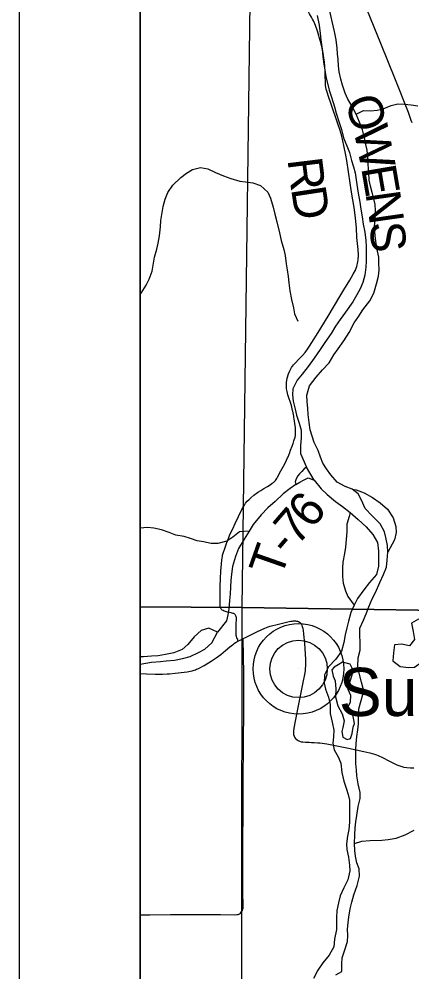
# Model space of a CAD drawing. Extents: x 0 to 680, y 0 to 440.
# Drawn here: x 341.54 to 352.89, y 372.98 to 400.53 of the extents above; entities that cross this region are included whole.
import ezdxf

# ---------------------------------------------------------------- set-up
doc = ezdxf.new("R2010")
doc.units = 0
for name, color, linetype in [('GM_X_Adjacent_County', 7, 'Continuous'), ('GM_X_County', 7, 'Continuous'), ('GM_X_County_Road', 7, 'Continuous'), ('GM_X_Major_River', 7, 'Continuous'), ('GM_X_Minor_Lake', 7, 'Continuous'), ('GM_X_Minor_River', 7, 'Continuous'), ('GM_X_Section', 7, 'Continuous'), ('GM_X_State_Route', 7, 'Continuous'), ('GM_X_Township', 7, 'Continuous'), ('GM_X_Township_Road', 7, 'Continuous'), ('GM_X_Township_Road_Text', 7, 'Continuous'), ('GM_X_Unincorporated', 7, 'Continuous'), ('GM_X_Unincorporated_Location', 7, 'Continuous'), ('GM_X_Unincorporated_Text', 7, 'Continuous'), ('SH_Data', 7, 'Continuous'), ('SH_Text', 7, 'Continuous')]:
    doc.layers.add(name, color=color, linetype=linetype)

msp = doc.modelspace()

# ---------------------------------------------------------------- linework, layer by layer
at = {"layer": 'GM_X_Adjacent_County'}
msp.add_lwpolyline([(583.052, 415.359), (345.039, 415.359), (345.039, 188.757)], dxfattribs=at)
at = {"layer": 'GM_X_County'}
msp.add_lwpolyline([(583.052, 415.359), (345.039, 415.359), (345.039, 188.757)], dxfattribs=at)
at = {"layer": 'GM_X_County_Road'}
for points in [[(348.018, 382.616), (348.061, 382.636), (348.276, 382.743), (348.434, 382.817), (348.64, 382.915), (348.689, 382.935), (348.743, 382.956), (348.8, 382.973), (349.041, 383.033), (349.305, 383.103), (349.343, 383.11), (349.39, 383.119), (349.434, 383.125), (349.459, 383.127), (349.485, 383.128), (349.509, 383.128), (349.532, 383.128), (349.557, 383.125), (349.584, 383.12), (349.603, 383.114), (349.62, 383.107), (349.645, 383.094), (349.657, 383.085), (349.669, 383.076), (349.68, 383.063), (349.694, 383.046), (349.702, 383.031), (349.709, 383.014), (349.715, 382.999), (349.722, 382.98), (349.726, 382.961), (349.731, 382.943), (349.74, 382.898), (349.746, 382.858), (349.763, 382.74), (349.784, 382.479), (349.814, 382.021), (349.815, 381.953), (349.816, 381.879), (349.813, 381.815), (349.81, 381.749), (349.804, 381.693), (349.796, 381.631), (349.732, 381.299), (349.577, 380.526), (349.515, 380.226), (349.478, 380.031), (349.467, 379.943), (349.466, 379.886), (349.471, 379.84), (349.486, 379.796), (349.503, 379.765), (349.532, 379.728), (349.574, 379.687), (349.604, 379.669), (349.645, 379.649), (349.689, 379.636), (349.745, 379.627), (349.821, 379.624), (349.889, 379.622), (349.928, 379.62), (349.987, 379.617), (350.071, 379.612), (350.172, 379.606), (350.235, 379.599), (350.302, 379.591), (350.371, 379.581), (350.431, 379.571), (351.064, 379.445), (351.504, 379.356), (351.592, 379.335), (351.673, 379.316), (351.748, 379.294), (351.808, 379.276), (351.866, 379.253), (351.918, 379.232), (351.958, 379.214), (352.007, 379.193), (352.26, 379.066), (352.459, 378.971), (352.517, 378.948), (352.572, 378.926), (352.658, 378.903), (352.746, 378.889), (352.856, 378.881), (352.946, 378.877)], [(345.039, 381.61), (345.222, 381.599), (345.474, 381.59), (345.683, 381.592), (345.82, 381.596), (345.858, 381.598), (345.887, 381.6), (346.055, 381.613), (346.393, 381.653), (346.443, 381.663), (346.49, 381.672), (346.54, 381.686), (346.598, 381.701), (346.634, 381.714), (346.671, 381.728), (346.707, 381.745), (346.74, 381.762), (346.891, 381.843), (347.088, 381.961), (347.235, 382.06), (347.367, 382.16), (347.507, 382.276), (347.63, 382.376), (347.672, 382.41), (347.703, 382.436), (347.732, 382.46), (347.767, 382.483), (347.809, 382.51), (347.849, 382.533), (347.87, 382.546)], [(347.87, 382.546), (347.883, 382.553), (347.929, 382.575), (347.967, 382.592), (348.018, 382.616)]]:
    msp.add_lwpolyline(points, dxfattribs=at)
at = {"layer": 'GM_X_Major_River'}
msp.add_line((350.065, 387.195), (349.844, 387.573), dxfattribs=at)
for points in [[(350.156, 400.632), (350.212, 400.357), (350.241, 400.115), (350.265, 399.934), (350.301, 399.659), (350.317, 399.445), (350.347, 399.23), (350.378, 399.049), (350.408, 398.874), (350.502, 398.471), (350.565, 398.276), (350.654, 397.994), (350.705, 397.812), (350.787, 397.543), (350.857, 397.341), (350.92, 397.099), (351.017, 396.863), (351.087, 396.675), (351.143, 396.44), (351.207, 396.258), (351.251, 396.083), (351.299, 395.748), (351.342, 395.493), (351.391, 395.237), (351.421, 395.029), (351.457, 394.808), (351.487, 394.6), (351.537, 394.365), (351.56, 394.13), (351.57, 393.956), (351.567, 393.735), (351.57, 393.528), (351.56, 393.361), (351.536, 393.127), (351.479, 392.914), (351.396, 392.728), (351.306, 392.555), (351.189, 392.356), (350.976, 392.052), (350.819, 391.847), (350.689, 391.655), (350.558, 391.443), (350.379, 391.179), (350.242, 390.974), (350.064, 390.722), (349.893, 390.484), (349.722, 390.26), (349.572, 390.088), (349.447, 389.843)], [(351.597, 396.74), (351.566, 396.908), (351.522, 397.096), (351.466, 397.324), (351.383, 397.546), (351.286, 397.782), (351.157, 398.025), (351.039, 398.215), (350.962, 398.39), (350.886, 398.619), (350.835, 398.794), (350.792, 399.009), (350.768, 399.176), (350.757, 399.357), (350.74, 399.525), (350.729, 399.692), (350.7, 399.927), (350.651, 400.175), (350.601, 400.417), (350.501, 400.847)], [(351.382, 375.747), (351.366, 375.961), (351.302, 376.13), (351.258, 376.325), (351.241, 376.493), (351.231, 376.694), (351.242, 376.942), (351.252, 377.149), (351.275, 377.323), (351.298, 377.503), (351.343, 377.757), (351.401, 377.997), (351.397, 378.165), (351.341, 378.42), (351.298, 378.649), (351.288, 378.817), (351.277, 379.004), (351.274, 379.185), (351.271, 379.406), (351.28, 379.574), (351.304, 379.781), (351.328, 379.981), (351.351, 380.155), (351.347, 380.349), (351.358, 380.584), (351.422, 380.824), (351.472, 381.004), (351.488, 381.178), (351.438, 381.359), (351.363, 381.655), (351.332, 381.823), (351.336, 382.057), (351.394, 382.284), (351.398, 382.525), (351.387, 382.699), (351.384, 382.92), (351.495, 383.153), (351.572, 383.332), (351.649, 383.539), (351.747, 383.771), (351.837, 383.951), (351.962, 384.236), (352.073, 384.469), (352.157, 384.682), (352.18, 384.882), (352.198, 385.116), (352.187, 385.304), (352.144, 385.539), (352.1, 385.707), (351.971, 385.937), (351.74, 386.168), (351.543, 386.379), (351.433, 386.616), (351.343, 386.798), (351.171, 386.941), (350.965, 387.019), (350.733, 387.136), (350.549, 387.347), (350.425, 387.523), (350.321, 387.692), (350.25, 387.861), (350.18, 388.056), (350.07, 388.286), (349.956, 388.649), (349.919, 388.864), (349.896, 389.099), (349.886, 389.273), (349.862, 389.474), (349.859, 389.655), (349.937, 389.921), (350.129, 390.179), (350.313, 390.39), (350.497, 390.588), (350.641, 390.82), (350.758, 390.992), (350.922, 391.23), (351.08, 391.468), (351.225, 391.747), (351.362, 391.938), (351.473, 392.124), (351.678, 392.381), (351.788, 392.607), (351.873, 392.873), (351.924, 393.1), (351.947, 393.274), (351.937, 393.481), (351.933, 393.649), (351.903, 393.823), (351.859, 394.038), (351.83, 394.26), (351.814, 394.514), (351.832, 394.795), (351.842, 394.982), (351.832, 395.176), (351.744, 395.512), (351.693, 395.701), (351.662, 395.869), (351.646, 396.096), (351.63, 396.324), (351.62, 396.532), (351.597, 396.74)], [(349.447, 389.843), (349.444, 389.669), (349.461, 389.481), (349.517, 389.252), (349.555, 389.078), (349.631, 388.849), (349.688, 388.647), (349.697, 388.419), (349.674, 388.199), (349.67, 387.971), (349.844, 387.573)], [(349.844, 387.573), (349.783, 387.521), (349.708, 387.448), (349.647, 387.382), (349.599, 387.323), (349.544, 387.237), (349.516, 387.15), (349.534, 387.07), (349.649, 387.135), (349.757, 387.193), (349.892, 387.264), (350.065, 387.195)], [(350.065, 387.195), (350.268, 386.95), (350.439, 386.787), (350.683, 386.581), (350.888, 386.437), (351.106, 386.26), (351.344, 386.061), (351.568, 385.85), (351.765, 385.626), (351.901, 385.396), (351.93, 385.148), (351.926, 384.907), (351.93, 384.712), (351.865, 384.466), (351.667, 384.235), (351.503, 384.023), (351.325, 383.779), (351.222, 383.586), (351.131, 383.367), (351.06, 383.12), (351.01, 382.927), (350.966, 382.727), (350.922, 382.507), (350.858, 382.253), (350.693, 382.022), (350.482, 381.804), (350.371, 381.572), (350.36, 381.331), (350.391, 381.156), (350.48, 380.92), (350.53, 380.712), (350.526, 380.451), (350.589, 380.202), (350.638, 379.973), (350.628, 379.772), (350.605, 379.592), (350.642, 379.404), (350.759, 379.194), (350.843, 379.019), (350.865, 378.744), (350.921, 378.495), (350.991, 378.292), (351.055, 378.111), (351.085, 377.943), (351.094, 377.701), (351.092, 377.534), (351.088, 377.306), (351.071, 377.099), (351.034, 376.905), (351.003, 376.684), (351.014, 376.517), (351.057, 376.295), (351.086, 376.067), (351.097, 375.899), (351.039, 375.645), (350.921, 375.406), (350.824, 375.18), (350.767, 374.973), (350.723, 374.753), (350.712, 374.539), (350.714, 374.284), (350.713, 374.205)], [(350.886, 381.931), (350.764, 381.86), (350.643, 381.795), (350.581, 381.709), (350.618, 381.527), (350.676, 381.399), (350.699, 381.158), (350.688, 380.93), (350.75, 380.668), (350.88, 380.445), (350.937, 380.243), (350.894, 380.049), (350.865, 379.929), (350.896, 379.768), (351.022, 379.699), (351.116, 379.724), (351.165, 379.87), (351.195, 380.057), (351.23, 380.164), (351.181, 380.419)], [(351.181, 380.419), (351.069, 380.542), (351.051, 380.643), (351.114, 380.789), (351.124, 380.976), (351.053, 381.145), (351.096, 381.345), (351.175, 381.612), (351.171, 381.766), (351.106, 381.874), (350.886, 381.931)], [(350.69, 372.89), (350.866, 372.995), (350.87, 373.209), (350.88, 373.383), (350.95, 373.616), (351.028, 373.856), (351.038, 374.03), (351.034, 374.218), (351.051, 374.399), (351.074, 374.566), (351.112, 374.806), (351.155, 374.993), (351.219, 375.207), (351.31, 375.48), (351.382, 375.747)], [(350.713, 374.205), (350.655, 373.923), (350.638, 373.702), (350.506, 373.463), (350.315, 373.245), (350.171, 373.027), (350.046, 372.788)]]:
    msp.add_lwpolyline(points, dxfattribs=at)
at = {"layer": 'GM_X_Minor_Lake'}
for points in [[(353.754, 382.994), (353.528, 383.085), (353.288, 383.136), (353.081, 383.179), (352.879, 383.062), (352.928, 382.82), (352.971, 382.592), (352.821, 382.407), (352.594, 382.458), (352.393, 382.441), (352.362, 382.201), (352.345, 381.973), (352.556, 381.809), (352.803, 381.778), (352.971, 381.795), (353.174, 381.939), (353.211, 382.146), (353.441, 382.316), (353.618, 382.467)], [(347.274, 382.803), (347.022, 382.921), (346.8, 382.852), (346.603, 382.667), (346.418, 382.443), (346.249, 382.305), (346.013, 382.202), (345.771, 382.153), (345.556, 382.116), (345.362, 382.113), (345.134, 382.09), (345.039, 382.085)], [(345.039, 381.881), (345.198, 381.908), (345.366, 381.932), (345.627, 381.954), (345.795, 381.971), (346.036, 381.994), (346.264, 382.044), (346.486, 382.1), (346.729, 382.21), (346.911, 382.314), (347.115, 382.498), (347.274, 382.803)]]:
    msp.add_lwpolyline(points, dxfattribs=at)
at = {"layer": 'GM_X_Minor_River'}
for points in [[(351.286, 397.782), (351.496, 397.886), (351.709, 397.875), (351.89, 397.892), (352.065, 397.936), (352.294, 398.033), (352.482, 398.076), (352.683, 398.066), (352.87, 398.05), (353.063, 398.02)], [(345.039, 392.564), (345.071, 392.601), (345.208, 392.833), (345.298, 393.005), (345.389, 393.245), (345.412, 393.411), (345.45, 393.645), (345.52, 393.878), (345.557, 394.051), (345.594, 394.258), (345.625, 394.519), (345.641, 394.706), (345.702, 395.106), (345.765, 395.326), (345.842, 395.512), (345.98, 395.724), (346.211, 395.948), (346.38, 396.079), (346.549, 396.176), (346.784, 396.239), (346.998, 396.202), (347.217, 396.098), (347.449, 395.994), (347.655, 395.917), (347.915, 395.839), (348.082, 395.822), (348.296, 395.792), (348.515, 395.721), (348.726, 395.524), (348.81, 395.348), (348.886, 395.093), (348.936, 394.891), (348.986, 394.663), (349.068, 394.353), (349.118, 394.125), (349.193, 393.863), (349.231, 393.695), (349.26, 393.453), (349.284, 393.279), (349.321, 393.084), (349.338, 392.903), (349.361, 392.669), (349.41, 392.42), (349.466, 392.178), (349.504, 392.01), (349.594, 391.794)], [(349.534, 387.07), (349.378, 386.952), (349.175, 386.801), (348.944, 386.584), (348.727, 386.401), (348.536, 386.196), (348.304, 385.919), (348.187, 385.727), (348.042, 385.495), (347.884, 385.217), (347.793, 384.991), (347.708, 384.704), (347.677, 384.477), (347.661, 384.303), (347.651, 384.103), (347.641, 383.909), (347.624, 383.715), (347.6, 383.481), (347.57, 383.307), (347.534, 383.127), (347.274, 382.803)], [(351.171, 386.941), (351.278, 386.919), (351.517, 386.828), (351.756, 386.697), (351.974, 386.546), (352.192, 386.355), (352.355, 386.111), (352.424, 385.855), (352.441, 385.688), (352.391, 385.474), (352.198, 385.116)], [(351.106, 386.26), (351.078, 386.146), (351.014, 385.926), (351.01, 385.699), (350.976, 385.258), (350.946, 385.077), (350.901, 384.83), (350.885, 384.663), (350.888, 384.415), (350.911, 384.221), (350.974, 383.999), (351.038, 383.83), (351.222, 383.586)], [(348.187, 385.727), (347.912, 385.705), (347.716, 385.554), (347.546, 385.43), (347.284, 385.368), (347.09, 385.364), (346.87, 385.415), (346.683, 385.445), (346.497, 385.515), (346.311, 385.572), (346.071, 385.609), (345.878, 385.686), (345.652, 385.757), (345.432, 385.814), (345.251, 385.831), (345.039, 385.808)], [(351.231, 376.694), (351.446, 376.757), (351.687, 376.78), (352.022, 376.788), (352.21, 376.804), (352.438, 376.847), (352.701, 376.943), (352.957, 377.073)]]:
    msp.add_lwpolyline(points, dxfattribs=at)
at = {"layer": 'GM_X_Section'}
for points in [[(345.039, 401.029), (345.039, 383.533), (347.985, 383.518), (348.223, 401.004)], [(365.918, 400.895), (365.77, 383.247), (347.985, 383.518), (348.223, 401.004)], [(345.039, 383.533), (345.039, 365.88), (347.963, 365.875), (347.985, 383.518)], [(347.985, 383.518), (365.77, 383.247), (365.595, 365.614), (347.963, 365.875)]]:
    msp.add_lwpolyline(points, close=True, dxfattribs=at)
at = {"layer": 'GM_X_State_Route'}
msp.add_lwpolyline([(352.899, 397.533), (352.875, 397.599), (352.792, 397.83), (352.422, 398.774), (351.995, 399.826), (351.507, 401.028)], dxfattribs=at)
at = {"layer": 'GM_X_Township'}
msp.add_lwpolyline([(400.686, 347.788), (400.683, 361.148), (400.786, 400.996), (383.926, 400.84), (374.948, 400.776), (373.973, 400.778), (351.279, 401.047), (349.864, 401.016), (348.261, 401.01), (345.039, 401.013), (345.039, 295.02)], dxfattribs=at)
at = {"layer": 'GM_X_Township_Road'}
for points in [[(350.204, 400.046), (350.173, 400.149), (350.133, 400.266), (350.086, 400.389), (350.045, 400.481), (350.024, 400.524), (350.012, 400.549), (349.992, 400.583), (349.935, 400.683), (349.84, 400.87), (349.825, 400.901), (349.808, 400.939), (349.797, 400.963), (349.789, 400.984), (349.784, 401), (349.78, 401.022), (349.777, 401.044)], [(349.525, 388.493), (349.531, 388.527), (349.533, 388.636), (349.528, 388.712), (349.506, 388.84), (349.488, 388.969), (349.482, 389.011), (349.477, 389.051), (349.47, 389.099), (349.46, 389.14), (349.449, 389.192), (349.443, 389.215), (349.41, 389.354), (349.309, 389.667), (349.284, 389.761), (349.278, 389.798), (349.273, 389.837), (349.271, 389.879), (349.269, 389.912), (349.27, 389.952), (349.271, 389.988), (349.273, 390.027), (349.277, 390.08), (349.29, 390.149), (349.322, 390.275), (349.36, 390.361), (349.417, 390.458), (349.472, 390.528), (349.534, 390.596), (349.618, 390.686), (349.732, 390.805), (349.807, 390.89), (349.876, 390.988), (349.934, 391.068), (350.005, 391.182), (350.185, 391.463), (350.469, 391.944), (350.807, 392.506), (350.926, 392.699), (351.102, 392.983), (351.198, 393.151), (351.258, 393.267), (351.282, 393.323), (351.297, 393.371), (351.309, 393.422), (351.319, 393.462), (351.329, 393.515), (351.338, 393.568), (351.343, 393.608), (351.347, 393.655), (351.348, 393.708), (351.335, 393.871), (351.302, 394.216), (351.288, 394.497), (351.259, 394.769), (351.233, 395.014), (351.218, 395.139), (351.187, 395.3), (351.155, 395.469), (351.134, 395.593), (351.108, 395.787), (351.017, 396.436), (350.982, 396.599), (350.928, 396.879), (350.864, 397.147), (350.821, 397.304), (350.756, 397.502), (350.559, 398.073), (350.486, 398.289), (350.44, 398.415), (350.414, 398.506), (350.4, 398.612), (350.392, 398.723), (350.389, 398.864), (350.386, 399.012), (350.372, 399.165), (350.364, 399.28), (350.315, 399.606), (350.271, 399.818), (350.216, 400.007), (350.204, 400.046)], [(347.87, 382.546), (347.848, 382.61), (347.837, 382.642), (347.824, 382.677), (347.817, 382.705), (347.812, 382.731), (347.811, 382.768), (347.811, 382.815), (347.815, 382.942), (347.818, 383.059), (347.823, 383.161), (347.824, 383.189), (347.82, 383.223), (347.815, 383.247), (347.806, 383.27), (347.796, 383.291), (347.786, 383.306), (347.774, 383.319), (347.755, 383.332), (347.742, 383.339), (347.725, 383.343), (347.667, 383.359), (347.567, 383.382), (347.502, 383.4), (347.462, 383.413), (347.435, 383.427), (347.41, 383.441), (347.394, 383.459), (347.384, 383.473), (347.371, 383.501), (347.365, 383.519), (347.355, 383.563), (347.351, 383.603), (347.349, 383.748), (347.354, 384.135), (347.361, 384.354), (347.371, 384.563), (347.397, 384.885), (347.406, 384.952), (347.414, 384.99), (347.423, 385.031), (347.44, 385.087), (347.484, 385.217), (347.545, 385.394), (347.591, 385.513), (347.634, 385.625), (347.72, 385.79), (347.787, 385.949), (347.882, 386.151), (347.98, 386.353), (347.994, 386.383), (348.009, 386.406), (348.052, 386.473), (348.088, 386.529), (348.135, 386.587), (348.185, 386.642), (348.242, 386.689), (348.326, 386.764), (348.43, 386.841), (348.461, 386.864), (348.523, 386.899), (348.61, 386.952), (348.716, 387.019), (348.793, 387.066), (348.855, 387.108), (348.888, 387.132), (348.919, 387.161), (348.947, 387.19), (348.97, 387.216), (348.989, 387.248), (349.011, 387.283), (349.105, 387.467), (349.216, 387.673), (349.273, 387.78), (349.301, 387.839), (349.317, 387.875), (349.326, 387.896), (349.336, 387.92), (349.346, 387.948), (349.355, 387.972), (349.387, 388.065), (349.43, 388.177), (349.457, 388.253), (349.484, 388.335), (349.516, 388.438), (349.525, 388.493)], [(345.039, 374.63), (345.315, 374.629), (345.917, 374.635), (346.224, 374.636), (347.362, 374.635), (347.777, 374.632), (347.837, 374.636), (347.875, 374.642), (347.906, 374.657), (347.936, 374.677), (347.961, 374.703), (347.981, 374.731), (347.994, 374.759), (348.008, 374.792), (348.013, 374.819), (348.015, 374.847), (348.008, 375.304), (348.009, 375.687), (348.007, 375.982), (348.007, 376.53), (348.015, 377.833), (348.016, 378.161), (348.02, 378.841), (348.025, 379.224), (348.027, 379.509), (348.035, 380.649), (348.032, 381.535), (348.021, 382.174), (348.018, 382.535), (348.018, 382.616)]]:
    msp.add_lwpolyline(points, dxfattribs=at)
at = {"layer": 'GM_X_Unincorporated'}
for radius in [1.311, 0.831]:
    msp.add_circle((349.616, 381.741), radius, dxfattribs=at)
at = {"layer": 'GM_X_Unincorporated_Location'}
msp.add_line((349.616, 381.741), (349.616, 381.741), dxfattribs=at)
at = {"layer": 'SH_Data'}
for p, q in [((341.539, 418.859), (341.539, 173.859)), ((345.039, 415.359), (345.039, 177.359))]:
    msp.add_line(p, q, dxfattribs=at)
at = {"layer": 'SH_Text'}
for points in [[(345.039, 415.359), (583.039, 415.359), (583.039, 177.359), (345.039, 177.359)], [(345.039, 415.359), (345.039, 177.359), (583.038, 177.359), (583.038, 415.359)]]:
    msp.add_lwpolyline(points, close=True, dxfattribs=at)

# ---------------------------------------------------------------- texts
at = {"layer": 'GM_X_Township_Road_Text'}
for s, rotation, p in [('O', 286.969, (350.945, 398.178)), ('W', 281.3808, (351.196, 397.361)), ('R', 276.9662, (349.294, 396.473)), ('E', 279.7103, (351.423, 396.231)), ('D', 278.6834, (349.398, 395.625)), ('N', 278.1747, (351.548, 395.499)), ('S', 274.4089, (351.672, 394.644)), ('6', 50.3148, (349.992, 385.753)), ('7', 49.2189, (349.575, 385.27)), ('-', 49.229, (349.307, 384.958)), ('T', 70.6563, (349.108, 384.337))]:
    msp.add_text(s, height=1.001, rotation=rotation, dxfattribs=at).set_placement(p)
at = {"layer": 'GM_X_Unincorporated_Text'}
msp.add_text('Sugar Grove', height=1.39189, rotation=0, dxfattribs=at).set_placement((350.779, 380.379))

doc.saveas('drawing.dxf')
